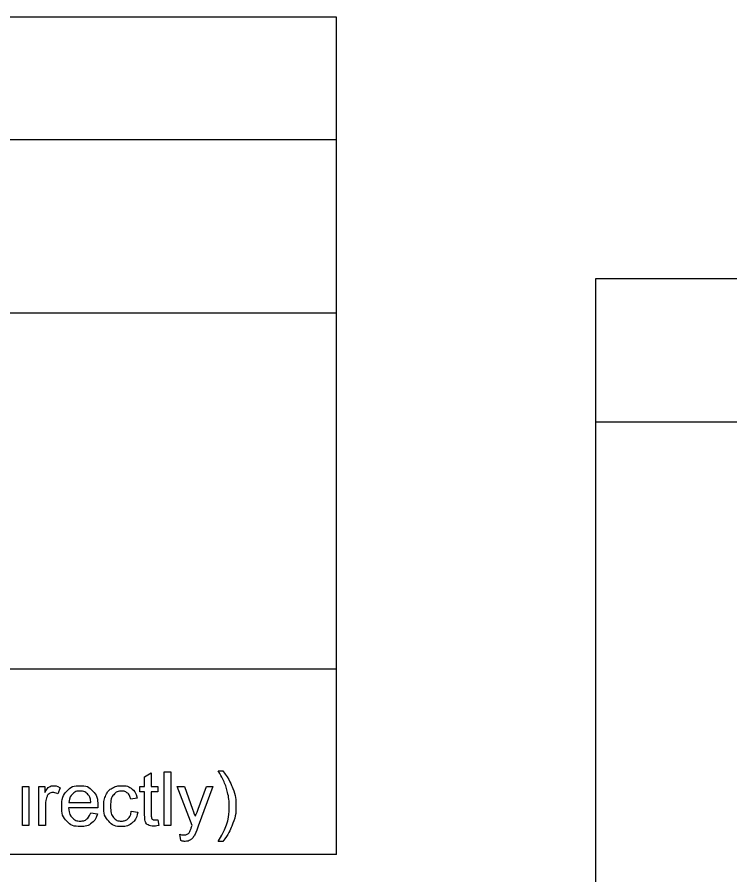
# Model space of a CAD drawing. Extents: x 0 to 34, y 0 to 22.
# Drawn here: x 5.736 to 7.725, y 2.086 to 4.48 of the extents above; entities that cross this region are included whole.
import ezdxf

# ---------------------------------------------------------------- set-up
doc = ezdxf.new("R2010")
doc.units = 0
doc.layers.add('SH_Data', color=7, linetype='Continuous')
doc.layers.add('SH_Text', color=7, linetype='Continuous')

msp = doc.modelspace()

# ---------------------------------------------------------------- linework, layer by layer
at = {"layer": 'SH_Data'}
for p, q in [((6.6275, 4.4803), (2.3775, 4.4803)), ((6.6275, 2.1428), (6.6275, 4.4803)), ((2.3775, 4.1387), (6.6275, 4.1387)), ((10.15, 3.75), (7.35, 3.75)), ((7.35, 3.75), (7.35, 0.5)), ((2.3775, 3.6553), (6.6275, 3.6553)), ((10.15, 3.35), (7.35, 3.35)), ((6.6275, 2.6607), (2.3775, 2.6607)), ((6.6275, 2.1428), (2.3775, 2.1428))]:
    msp.add_line(p, q, dxfattribs=at)
at = {"layer": 'SH_Text'}
for points in [[(6.092, 2.2558), (6.092, 2.3185), (6.0784, 2.3185), (6.0784, 2.3328), (6.092, 2.3328), (6.092, 2.3597), (6.1105, 2.3708), (6.1105, 2.3328), (6.1289, 2.3328), (6.1289, 2.3185), (6.1105, 2.3185), (6.1105, 2.2547)], [(6.1465, 2.2239), (6.1465, 2.3741), (6.1649, 2.3741), (6.1649, 2.2239), (6.1465, 2.2239)], [(6.2974, 2.3766), (6.3105, 2.3766)], [(5.7509, 2.2239), (5.7509, 2.3328), (5.7693, 2.3328), (5.7693, 2.2239), (5.7509, 2.2239)], [(5.7971, 2.2239), (5.7971, 2.3328), (5.8137, 2.3328), (5.8137, 2.3163)], [(5.8562, 2.3293), (5.8497, 2.3122)], [(6.2243, 2.2238), (6.183, 2.3328), (6.2029, 2.3328), (6.2255, 2.2699)], [(6.241, 2.2693), (6.2643, 2.3328), (6.2827, 2.3328), (6.2414, 2.222)], [(6.0712, 2.3007), (6.0532, 2.298)], [(5.8155, 2.2809), (5.8155, 2.2239), (5.7971, 2.2239)], [(5.881, 2.2887), (5.9418, 2.2887)], [(5.9611, 2.2736), (5.88, 2.2736)], [(5.9416, 2.2591), (5.9606, 2.2567)], [(6.0548, 2.2638), (6.0729, 2.2613)], [(6.1289, 2.2404), (6.1315, 2.2241)], [(6.1928, 2.1821), (6.1907, 2.1995)], [(6.3105, 2.1798), (6.2974, 2.1798)]]:
    msp.add_lwpolyline(points, dxfattribs=at)
for points in [[(6.2974, 2.1798), (6.3279, 2.2289), (6.3279, 2.2782), (6.3279, 2.2974), (6.3235, 2.3164), (6.32, 2.3317), (6.3138, 2.3459), (6.3098, 2.3551), (6.2974, 2.3766)], [(6.3105, 2.3766), (6.3298, 2.3509), (6.339, 2.325), (6.3469, 2.3026), (6.3469, 2.2783), (6.3469, 2.2506), (6.3363, 2.2248), (6.3257, 2.199), (6.3105, 2.1798)], [(5.8137, 2.3163), (5.8201, 2.3278), (5.8254, 2.3315), (5.8308, 2.3352), (5.8372, 2.3352), (5.8466, 2.3352), (5.8562, 2.3293)], [(5.9606, 2.2567), (5.9561, 2.24), (5.9439, 2.2307), (5.9317, 2.2215), (5.9128, 2.2215), (5.8889, 2.2215), (5.875, 2.2362), (5.861, 2.2509), (5.861, 2.2774), (5.861, 2.3049), (5.8751, 2.32), (5.8892, 2.3352), (5.9118, 2.3352), (5.9336, 2.3352), (5.9474, 2.3203), (5.9612, 2.3055), (5.9612, 2.2785), (5.9612, 2.2769), (5.9611, 2.2736)], [(6.0729, 2.2613), (6.07, 2.2427), (6.0577, 2.2321), (6.0455, 2.2215), (6.0277, 2.2215), (6.0053, 2.2215), (5.9917, 2.2361), (5.9782, 2.2507), (5.9782, 2.2779), (5.9782, 2.2955), (5.984, 2.3088), (5.9899, 2.322), (6.0018, 2.3286), (6.0137, 2.3352), (6.0278, 2.3352), (6.0455, 2.3352), (6.0568, 2.3262), (6.068, 2.3172), (6.0712, 2.3007)], [(5.8497, 2.3122), (5.843, 2.3162), (5.8363, 2.3162), (5.8302, 2.3162), (5.8255, 2.3125), (5.8207, 2.3089), (5.8186, 2.3024), (5.8155, 2.2926), (5.8155, 2.2809)], [(5.9418, 2.2887), (5.9405, 2.3025), (5.9348, 2.3094), (5.926, 2.3201), (5.912, 2.3201), (5.8993, 2.3201), (5.8906, 2.3115), (5.8819, 2.303), (5.881, 2.2887)], [(6.0532, 2.298), (6.0507, 2.309), (6.0442, 2.3145), (6.0377, 2.3201), (6.0285, 2.3201), (6.0146, 2.3201), (6.0059, 2.3101), (5.9972, 2.3001), (5.9972, 2.2784), (5.9972, 2.2565), (6.0056, 2.2466), (6.014, 2.2366), (6.0275, 2.2366), (6.0384, 2.2366), (6.0456, 2.2433), (6.0529, 2.2499), (6.0548, 2.2638)], [(5.88, 2.2736), (5.881, 2.2557), (5.8901, 2.2462), (5.8992, 2.2366), (5.9129, 2.2366), (5.923, 2.2366), (5.9302, 2.242), (5.9374, 2.2473), (5.9416, 2.2591)], [(6.1315, 2.2241), (6.1238, 2.2224), (6.1176, 2.2224), (6.1076, 2.2224), (6.1021, 2.2256), (6.0965, 2.2288), (6.0943, 2.234), (6.092, 2.2392), (6.092, 2.2558)], [(6.1105, 2.2547), (6.1105, 2.2468), (6.1114, 2.2445), (6.1124, 2.2423), (6.1146, 2.2409), (6.1168, 2.2396), (6.1209, 2.2396), (6.1239, 2.2396), (6.1289, 2.2404)], [(6.2255, 2.2699), (6.2299, 2.258), (6.2334, 2.2448), (6.2366, 2.2572), (6.241, 2.2693)], [(6.1907, 2.1995), (6.1967, 2.1978), (6.2012, 2.1978), (6.2074, 2.1978), (6.211, 2.1999), (6.2147, 2.2019), (6.2171, 2.2056), (6.2188, 2.2084), (6.2227, 2.2193), (6.2232, 2.2209), (6.2243, 2.2238)], [(6.2414, 2.222), (6.2348, 2.2042), (6.2311, 2.1974), (6.2262, 2.1883), (6.2198, 2.1841), (6.2135, 2.1799), (6.2046, 2.1799), (6.1993, 2.1799), (6.1928, 2.1821)]]:
    msp.add_open_spline(points, degree=3, dxfattribs=at)

doc.saveas('drawing.dxf')
